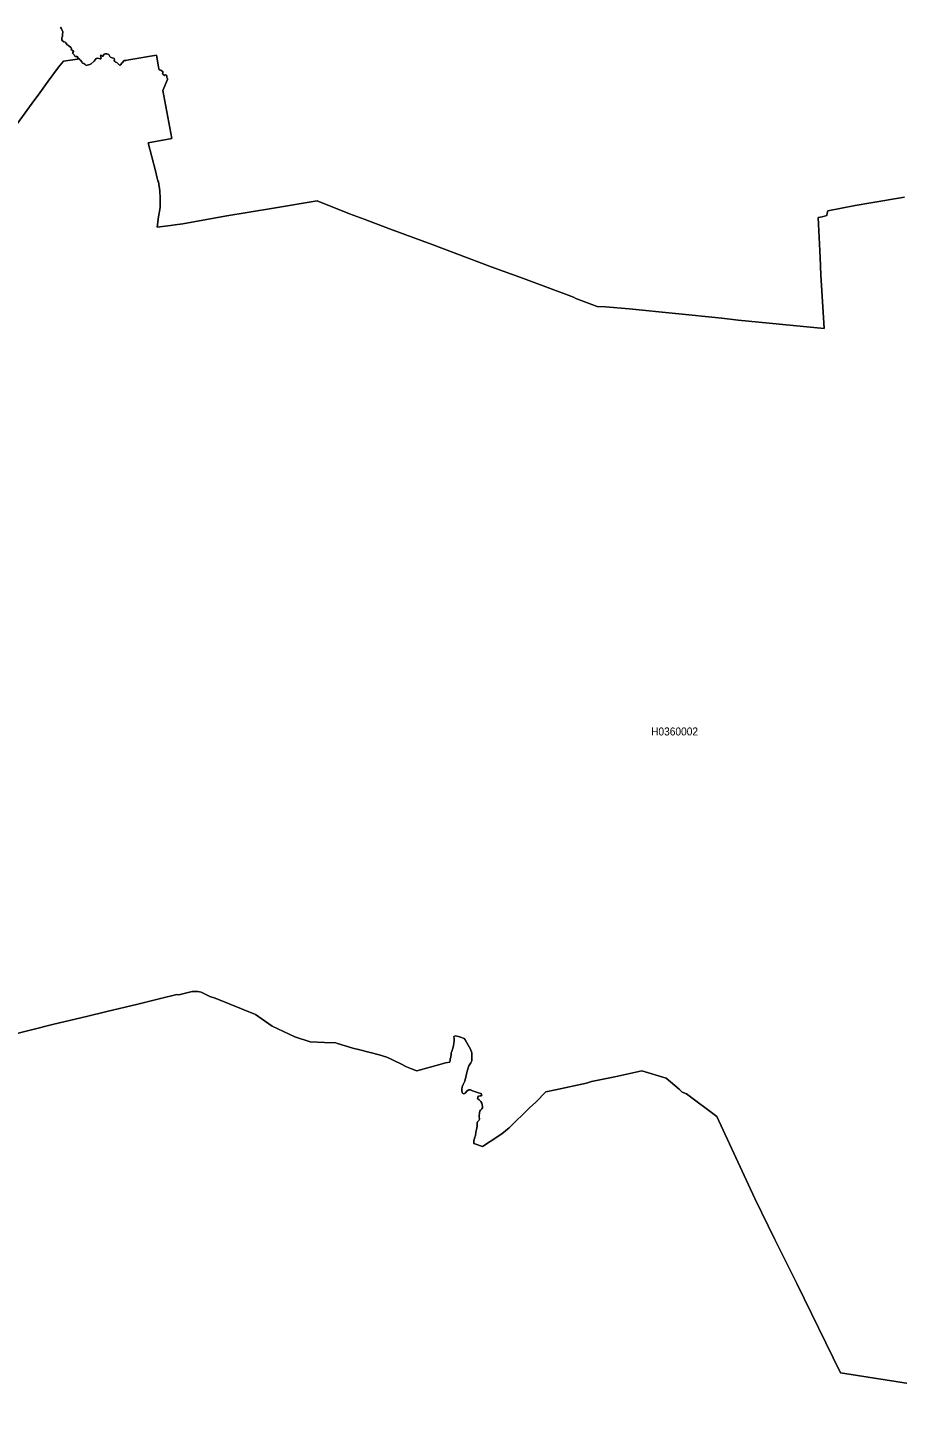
# Model space of a CAD drawing. Extents: x 369010 to 739155, y 6377141 to 6616555.
# Drawn here: x 558816 to 569683, y 6460783 to 6477962 of the extents above; entities that cross this region are included whole.
import ezdxf
from ezdxf.enums import TextEntityAlignment as Align

# ---------------------------------------------------------------- set-up
doc = ezdxf.new("R2010")
doc.units = 0
doc.header["$LTSCALE"] = 40
doc.layers.add('1', color=7, linetype='Continuous', lineweight=13)
doc.layers.add('2', color=7, linetype='Continuous')

msp = doc.modelspace()

# ---------------------------------------------------------------- linework, layer by layer
at = {"layer": '1'}
for points in [[(558477.86, 6476471.36), (558872.59, 6477016.03), (558968.91, 6477147.11), (559073.34, 6477292.75), (559202.93, 6477467.03), (559266.15, 6477540.18), (559442.08, 6477566.33), (559447.22, 6477579.41), (559435.46, 6477597.45), (559427.52, 6477600.76), (559415.27, 6477599.76), (559407.49, 6477603.57), (559401.54, 6477611.02), (559400.21, 6477620.45), (559380.02, 6477642.3), (559382.34, 6477651.23), (559392.76, 6477660.5), (559391.77, 6477665.3), (559363.47, 6477688.31), (559364.13, 6477699.4), (559362.97, 6477708.5), (559327.39, 6477735.15), (559311.5, 6477746.07), (559302.07, 6477756), (559296.94, 6477770.23), (559288.33, 6477778.51), (559268.8, 6477784.3), (559254.4, 6477793.4), (559245.96, 6477808.63), (559245.8, 6477830.97), (559253.74, 6477851.49), (559255.06, 6477874), (559255.73, 6477906.11), (559241.33, 6477944.51), (559228.25, 6477967.68)], [(559228.25, 6477967.68), (559241.33, 6477944.51), (559255.73, 6477906.11), (559255.06, 6477874), (559253.74, 6477851.49), (559245.8, 6477830.97), (559245.96, 6477808.63), (559254.4, 6477793.4), (559268.8, 6477784.3), (559288.33, 6477778.51)], [(559288.33, 6477778.51), (559296.94, 6477770.23), (559302.07, 6477756), (559311.5, 6477746.07), (559327.39, 6477735.15), (559362.97, 6477708.5), (559364.13, 6477699.4), (559363.47, 6477688.31), (559391.77, 6477665.3), (559392.76, 6477660.5), (559382.34, 6477651.23), (559380.02, 6477642.3), (559400.21, 6477620.45), (559401.54, 6477611.02), (559407.49, 6477603.57), (559415.27, 6477599.76), (559427.52, 6477600.76), (559435.46, 6477597.45), (559447.22, 6477579.41), (559461.45, 6477571.46), (559471.05, 6477558.06), (559478.66, 6477552.93), (559494.88, 6477530.58), (559497.2, 6477520.16), (559502.99, 6477516.68), (559521.53, 6477512.05), (559534.1, 6477505.26), (559545.52, 6477492.19), (559552.14, 6477488.54), (559559.76, 6477488.88), (559593.69, 6477500.79), (559609.57, 6477507.08), (559647.47, 6477539.35), (559673.46, 6477573.12), (559692.33, 6477580.23), (559724.93, 6477568.65), (559732.38, 6477569.97), (559736.68, 6477577.75), (559733.87, 6477592.48), (559729.9, 6477606.05), (559732.54, 6477613.83), (559740.16, 6477613.67), (559753.73, 6477602.58), (559760.68, 6477603.07), (559765.15, 6477615.15), (559773.59, 6477626.41), (559787.49, 6477632.2), (559807.85, 6477632.53), (559830.69, 6477625.42), (559845.58, 6477601.25), (559852.7, 6477591.49), (559860.48, 6477586.85), (559872.39, 6477582.88), (559892.59, 6477580.23), (559900.37, 6477573.94), (559902.19, 6477565.01), (559900.86, 6477549.12), (559906.16, 6477538.69), (559914.1, 6477529.42), (559930.32, 6477522.97), (559938.93, 6477515.52), (559951.34, 6477505.26), (559964.75, 6477489.7), (559971.53, 6477486.72), (559975.83, 6477490.03), (560024.16, 6477547.3), (560046.17, 6477548.29), (560081.59, 6477556.4), (560427.83, 6477616.31), (560453.31, 6477471.99), (560457.95, 6477444.85), (560462.58, 6477433.27), (560476.82, 6477428.96), (560483.27, 6477428.14), (560497.5, 6477415.39), (560507.6, 6477409.76), (560507.6, 6477395.53), (560504.62, 6477383.61), (560506.28, 6477376.5), (560525.47, 6477363.75), (560541.53, 6477372.03), (560552.78, 6477366.73), (560555.1, 6477358.95), (560556.59, 6477336.28), (560561.72, 6477328.67), (560567.02, 6477323.87), (560566.52, 6477311.95), (560507.27, 6477172.6), (560617.16, 6476576.78), (560325.21, 6476522), (560416.57, 6476170.14), (560437.59, 6476079.94), (560445.54, 6476045.68), (560451.49, 6476032.44), (560467.38, 6475920.06), (560475.49, 6475831.35), (560473.01, 6475760.35), (560471.35, 6475714.67), (560453.98, 6475595.84), (560435.94, 6475467.24)], [(569771.35, 6475840.95), (569347.83, 6475772.1), (569152.7, 6475737.51), (568812.26, 6475672.47), (568804.48, 6475643.51), (568801.67, 6475611.56), (568741.92, 6475597.5), (568693.26, 6475587.9), (568713.78, 6475173.31), (568719.41, 6474993.24), (568719.25, 6474973.55), (568727.36, 6474870.6), (568765.59, 6474200.97), (567694.11, 6474305.41), (567490.54, 6474328.58), (566330.53, 6474445.09), (566036.09, 6474471.08), (565930.01, 6474477.2), (565665.86, 6474576.83), (565637.89, 6474590.57), (565012.29, 6474823.6), (564608.62, 6474972.88), (563870.97, 6475250.6), (563337.88, 6475448.21), (563022.6, 6475567.21), (562839.55, 6475633.24), (562435.72, 6475796.1), (561890.88, 6475706.07), (561281.99, 6475604.45), (560756.52, 6475510.44), (560690.98, 6475499.52), (560602.1, 6475488.43), (560435.94, 6475467.24), (560453.98, 6475595.84), (560471.35, 6475714.67), (560473.01, 6475760.35), (560475.49, 6475831.35), (560467.38, 6475920.06), (560451.49, 6476032.44), (560445.54, 6476045.68), (560437.59, 6476079.94), (560416.57, 6476170.14), (560325.21, 6476522), (560617.16, 6476576.78), (560507.27, 6477172.6), (560566.52, 6477311.95), (560567.02, 6477323.87), (560561.72, 6477328.67), (560556.59, 6477336.28), (560555.1, 6477358.95), (560552.78, 6477366.73), (560541.53, 6477372.03), (560525.47, 6477363.75), (560506.28, 6477376.5), (560504.62, 6477383.61), (560507.6, 6477395.53), (560507.6, 6477409.76), (560497.5, 6477415.39), (560483.27, 6477428.14), (560476.82, 6477428.96), (560462.58, 6477433.27), (560457.95, 6477444.85), (560453.31, 6477471.99), (560427.83, 6477616.31), (560081.59, 6477556.4), (560046.17, 6477548.29), (560024.16, 6477547.3), (559975.83, 6477490.03), (559971.53, 6477486.72), (559964.75, 6477489.7), (559951.34, 6477505.26), (559938.93, 6477515.52), (559930.32, 6477522.97), (559914.1, 6477529.42), (559906.16, 6477538.69), (559900.86, 6477549.12), (559902.19, 6477565.01), (559900.37, 6477573.94), (559892.59, 6477580.23), (559872.39, 6477582.88), (559860.48, 6477586.85), (559852.7, 6477591.49), (559845.58, 6477601.25), (559830.69, 6477625.42), (559807.85, 6477632.53), (559787.49, 6477632.2), (559773.59, 6477626.41), (559765.15, 6477615.15), (559760.68, 6477603.07), (559753.73, 6477602.58), (559740.16, 6477613.67), (559732.54, 6477613.83), (559729.9, 6477606.05), (559733.87, 6477592.48), (559736.68, 6477577.75), (559732.38, 6477569.97), (559724.93, 6477568.65)], [(559447.22, 6477579.41), (559442.08, 6477566.33), (559266.15, 6477540.18), (559202.93, 6477467.03), (559073.34, 6477292.75), (558968.91, 6477147.11), (558872.59, 6477016.03), (558477.86, 6476471.36)], [(559724.93, 6477568.65), (559692.33, 6477580.23), (559673.46, 6477573.12), (559647.47, 6477539.35), (559609.57, 6477507.08), (559593.69, 6477500.79), (559559.76, 6477488.88), (559552.14, 6477488.54), (559545.52, 6477492.19), (559534.1, 6477505.26), (559521.53, 6477512.05), (559502.99, 6477516.68), (559497.2, 6477520.16), (559494.88, 6477530.58), (559478.66, 6477552.93), (559471.05, 6477558.06), (559461.45, 6477571.46), (559447.22, 6477579.41)], [(560435.94, 6475467.24), (560602.1, 6475488.43), (560690.98, 6475499.52), (560756.52, 6475510.44), (561281.99, 6475604.45), (561890.88, 6475706.07), (562435.72, 6475796.1), (562839.55, 6475633.24), (563022.6, 6475567.21), (563337.88, 6475448.21), (563870.97, 6475250.6), (564608.62, 6474972.88), (565012.29, 6474823.6), (565637.89, 6474590.57), (565665.86, 6474576.83), (565930.01, 6474477.2), (566036.09, 6474471.08), (566330.53, 6474445.09), (567490.54, 6474328.58), (567694.11, 6474305.41), (568765.59, 6474200.97), (568727.36, 6474870.6), (568719.25, 6474973.55), (568719.41, 6474993.24), (568713.78, 6475173.31), (568693.26, 6475587.9), (568741.92, 6475597.5), (568801.67, 6475611.56), (568804.48, 6475643.51), (568812.26, 6475672.47), (569152.7, 6475737.51), (569347.83, 6475772.1), (569771.35, 6475840.95)], [(564284.57, 6464646.76), (564268.02, 6464638.81), (564251.13, 6464649.41), (564243.36, 6464671.75), (564242.86, 6464693.93), (564243.69, 6464725.21), (564258.91, 6464755), (564278.11, 6464798.36), (564296.32, 6464866.71), (564306.41, 6464921.16), (564323.79, 6464975.12), (564330.24, 6464989.52), (564355.4, 6465027.75), (564364.17, 6465050.26), (564367.65, 6465086.01), (564367.65, 6465122.91), (564365, 6465152.54), (564351.6, 6465199.04), (564284.23, 6465312.25), (564270.33, 6465329.63), (564225.98, 6465347.83), (564201.48, 6465355.61), (564180.63, 6465360.91), (564161.6, 6465362.56), (564140.25, 6465355.45), (564144.55, 6465331.45), (564145.87, 6465295.86), (564142.4, 6465270.21), (564137.6, 6465237.77), (564128.99, 6465208.64), (564115.09, 6465167.6), (564109.46, 6465150.22), (564108.14, 6465135.99), (564104.99, 6465096.93), (564096.72, 6465074.92), (564094.24, 6465057.87), (564092.42, 6465036.35), (564037.63, 6465028.08), (563966.3, 6465003.75), (563680.31, 6464928.28), (563666.74, 6464930.1), (563611.63, 6464949.63), (563548.57, 6464978.43), (563479.89, 6465011.86), (563398.46, 6465050.59), (563366.35, 6465068.13), (563303.79, 6465095.44), (563207.63, 6465126.72), (562968.15, 6465189.45), (562881.59, 6465208.64), (562690.27, 6465269.55), (562666.76, 6465274.51), (562524.27, 6465278.49), (562347.67, 6465290.73), (562154.53, 6465349.65), (561870.36, 6465485.53), (561665.13, 6465631.67), (561158.53, 6465834.25), (561094.48, 6465856.43), (560983.92, 6465907.9), (560945.52, 6465915.68), (560912.92, 6465918.66), (560891.07, 6465918.99), (560871.87, 6465915.84), (560706.04, 6465874.63), (560680.88, 6465880.26), (560478.14, 6465829.62), (560194.8, 6465758.45), (559807.85, 6465666.92), (559553.97, 6465606.18), (559145.17, 6465507.88), (558571.7, 6465363.56)], [(558571.7, 6465363.56), (559145.17, 6465507.88), (559553.97, 6465606.18), (559807.85, 6465666.92), (560194.8, 6465758.45), (560478.14, 6465829.62), (560680.88, 6465880.26), (560706.04, 6465874.63), (560871.87, 6465915.84)], [(560871.87, 6465915.84), (560891.07, 6465918.99), (560912.92, 6465918.66), (560945.52, 6465915.68), (560983.92, 6465907.9), (561094.48, 6465856.43), (561158.53, 6465834.25), (561665.13, 6465631.67), (561870.36, 6465485.53), (562154.53, 6465349.65), (562347.67, 6465290.73), (562524.27, 6465278.49), (562666.76, 6465274.51), (562690.27, 6465269.55), (562881.59, 6465208.64), (562968.15, 6465189.45), (563207.63, 6465126.72), (563303.79, 6465095.44), (563366.35, 6465068.13), (563398.46, 6465050.59), (563479.89, 6465011.86), (563548.57, 6464978.43), (563611.63, 6464949.63), (563666.74, 6464930.1), (563680.31, 6464928.28), (563966.3, 6465003.75), (564037.63, 6465028.08), (564092.42, 6465036.35), (564094.24, 6465057.87), (564096.72, 6465074.92), (564104.99, 6465096.93), (564108.14, 6465135.99), (564109.46, 6465150.22), (564115.09, 6465167.6), (564128.99, 6465208.64), (564137.6, 6465237.77), (564142.4, 6465270.21), (564145.87, 6465295.86), (564144.55, 6465331.45), (564140.25, 6465355.45), (564161.6, 6465362.56), (564180.63, 6465360.91), (564201.48, 6465355.61), (564225.98, 6465347.83), (564270.33, 6465329.63), (564284.23, 6465312.25), (564351.6, 6465199.04), (564365, 6465152.54), (564367.65, 6465122.91), (564367.65, 6465086.01), (564364.17, 6465050.26), (564355.4, 6465027.75), (564330.24, 6464989.52), (564323.79, 6464975.12), (564306.41, 6464921.16), (564296.32, 6464866.71), (564278.11, 6464798.36), (564258.91, 6464755), (564243.69, 6464725.21), (564242.86, 6464693.93), (564243.36, 6464671.75), (564251.13, 6464649.41), (564268.02, 6464638.81), (564284.57, 6464646.76), (564309.39, 6464677.21), (564328.59, 6464687.14), (564348.95, 6464687.64), (564373.77, 6464674.73), (564423.75, 6464659.5), (564449.41, 6464652.55), (564479.36, 6464643.61), (564489.79, 6464626.24), (564483.67, 6464614.98), (564468.94, 6464613.16), (564450.24, 6464609.69), (564439.81, 6464598.43), (564436.33, 6464581.55), (564456.19, 6464564.34), (564477.21, 6464544.31), (564491.94, 6464522.46), (564499.72, 6464482.41), (564501.54, 6464463.38), (564491.11, 6464451.13), (564473.57, 6464436.4), (564466.62, 6464422.5), (564462.32, 6464406.12), (564459.67, 6464357.46), (564460.66, 6464320.88), (564454.04, 6464306.48), (564437.16, 6464287.45), (564431.04, 6464276.36), (564431.86, 6464257.66), (564433.19, 6464234.49), (564423.59, 6464195.1), (564414.16, 6464158.36), (564411.84, 6464120.62), (564397.94, 6464085.37), (564389.66, 6464047.3), (564389.33, 6464019.5), (564500.22, 6463980.77)], [(571335.2, 6460782.74), (568970.32, 6461152.47), (568426.14, 6462268.13), (568148.75, 6462819.1), (567901.32, 6463333.48), (567426.99, 6464357.29), (567047.99, 6464638.81), (566992.87, 6464660.99), (566954.81, 6464698.56), (566793.44, 6464832.95), (566490.24, 6464927.95), (566151.45, 6464852.15), (565859.01, 6464792.9), (565799.59, 6464772.54), (565409.99, 6464690.45), (565292.32, 6464663.14), (565165.54, 6464536.53), (565086.27, 6464463.05), (564831.39, 6464215.79), (564740.2, 6464141.14), (564595.38, 6464043.83), (564500.22, 6463980.77), (564389.33, 6464019.5), (564389.66, 6464047.3), (564397.94, 6464085.37), (564411.84, 6464120.62), (564414.16, 6464158.36), (564423.59, 6464195.1), (564433.19, 6464234.49), (564431.86, 6464257.66), (564431.04, 6464276.36), (564437.16, 6464287.45), (564454.04, 6464306.48), (564460.66, 6464320.88), (564459.67, 6464357.46), (564462.32, 6464406.12), (564466.62, 6464422.5), (564473.57, 6464436.4), (564491.11, 6464451.13), (564501.54, 6464463.38), (564499.72, 6464482.41), (564491.94, 6464522.46), (564477.21, 6464544.31), (564456.19, 6464564.34), (564436.33, 6464581.55), (564439.81, 6464598.43), (564450.24, 6464609.69), (564468.94, 6464613.16), (564483.67, 6464614.98), (564489.79, 6464626.24), (564479.36, 6464643.61), (564449.41, 6464652.55), (564423.75, 6464659.5), (564373.77, 6464674.73), (564348.95, 6464687.64), (564328.59, 6464687.14), (564309.39, 6464677.21), (564284.57, 6464646.76)], [(564500.22, 6463980.77), (564595.38, 6464043.83), (564740.2, 6464141.14), (564831.39, 6464215.79), (565086.27, 6464463.05), (565165.54, 6464536.53), (565292.32, 6464663.14), (565409.99, 6464690.45), (565799.59, 6464772.54), (565859.01, 6464792.9), (566151.45, 6464852.15), (566490.24, 6464927.95), (566793.44, 6464832.95), (566954.81, 6464698.56), (566992.87, 6464660.99), (567047.99, 6464638.81), (567426.99, 6464357.29), (567901.32, 6463333.48), (568148.75, 6462819.1), (568426.14, 6462268.13), (568970.32, 6461152.47), (571335.2, 6460782.74)]]:
    msp.add_lwpolyline(points, dxfattribs=at)

# ---------------------------------------------------------------- texts
at = {"layer": '2', "width": 0.95}
msp.add_text('H0360002', height=100, dxfattribs=at).set_placement((566898.45, 6469116.57), align=Align.CENTER)

doc.saveas('drawing.dxf')
